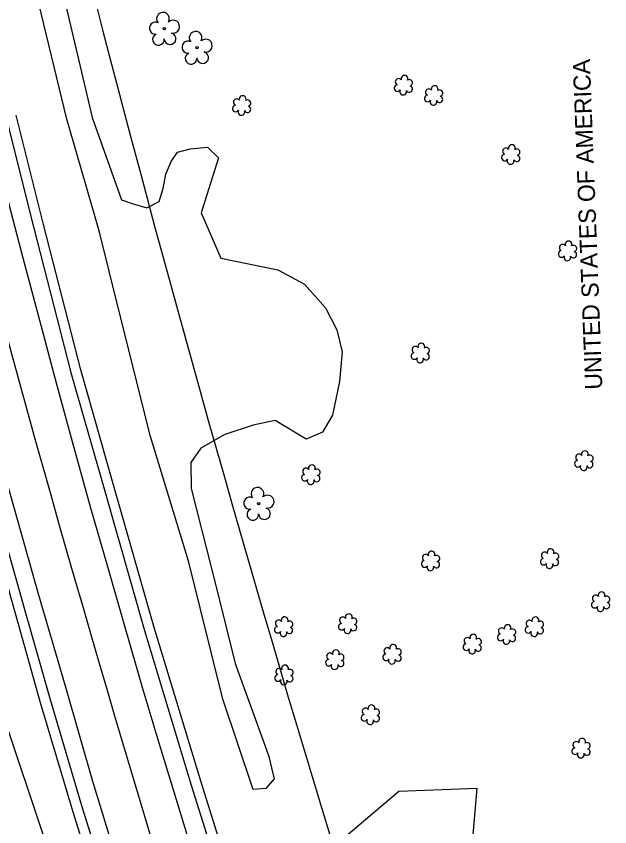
# Model space of a CAD drawing. Extents: x 3040896 to 3051146, y 687568 to 732976.
# Drawn here: x 3046827.7 to 3047000.4, y 708860.8 to 709096.6 of the extents above; entities that cross this region are included whole.
import ezdxf

# ---------------------------------------------------------------- set-up
doc = ezdxf.new("R2010")
doc.units = 0
for name, color, linetype in [('Exist Horizontal Alignment', 7, 'Continuous'), ('Exist Property Owner Text', 7, 'Continuous'), ('Exist Right of Way Line', 7, 'Continuous'), ('Exist Roads EOP', 7, 'Continuous'), ('Exist Roads EOT', 7, 'Continuous'), ('Exist Utilities Telephone UG Cable', 7, 'Continuous'), ('Exist Utilities Telephone UG FO', 7, 'Continuous'), ('Exist Vegetation Hedge Row', 7, 'Continuous'), ('Exist Vegetation Shrub CELL', 7, 'Continuous'), ('Exist Vegetation Tree CELL', 7, 'Continuous'), ('Exist Vegetation Woods Line', 7, 'Continuous')]:
    doc.layers.add(name, color=color, linetype=linetype)

msp = doc.modelspace()

# ---------------------------------------------------------------- linework, layer by layer
at = {"layer": 'Exist Horizontal Alignment'}
msp.add_arc((3052549.15, 710573.32), 5935.58, 193.024643, 198.245368, dxfattribs=at)
at = {"layer": 'Exist Right of Way Line'}
for radius in [5885.58, 5985.58]:
    msp.add_arc((3052549.15, 710573.32), radius, 193.024643, 198.245368, dxfattribs=at)
at = {"layer": 'Exist Roads EOP'}
for points in [[(3046824.83, 709067.08), (3046832.73, 709035.33), (3046843.65, 708992.98), (3046853.27, 708959.07), (3046865.01, 708917.92), (3046878.63, 708872.92), (3046890.02, 708836.57), (3046898.52, 708808.93), (3046909.63, 708774.97), (3046923.26, 708731.56), (3046936.28, 708691.43), (3046948.83, 708653.55), (3046962.51, 708610.81), (3046976.45, 708569.36)], [(3046945.21, 708564.22), (3046936.95, 708589.39), (3046921.66, 708635.87), (3046904.17, 708689.71), (3046892.64, 708724.11), (3046879.44, 708764.05), (3046863.88, 708812.69), (3046847.15, 708865.92), (3046837.66, 708897.69), (3046830.38, 708923.65), (3046822.23, 708952.26), (3046810.76, 708991.71), (3046802.9, 709021.37), (3046795.5, 709050.31), (3046793.02, 709060.28)]]:
    msp.add_lwpolyline(points, dxfattribs=at)
at = {"layer": 'Exist Roads EOT'}
for points in [[(3046819.71, 709064.56), (3046824.34, 709046.79), (3046829.65, 709026.31), (3046835.28, 709005.24), (3046839.05, 708990.98), (3046844.05, 708972.85), (3046849.39, 708953.56), (3046854.27, 708936.51), (3046859.19, 708919.23), (3046864.6, 708900.75), (3046869.21, 708885.26), (3046873.54, 708870.93), (3046877.46, 708858.22)], [(3046949.22, 708566), (3046942.32, 708586.71), (3046934.17, 708611.63), (3046925.22, 708639.17), (3046915.73, 708669.04), (3046905.32, 708700.26), (3046894.44, 708734.32), (3046885.72, 708761.24), (3046877.94, 708785.83), (3046868.08, 708816.29), (3046858.35, 708846.73), (3046850.06, 708873.94), (3046842.08, 708901.69), (3046834.3, 708928.15), (3046824.94, 708961.58), (3046816.04, 708993.1), (3046809.04, 709020.49), (3046802.9, 709044.26), (3046798.53, 709060.63)]]:
    msp.add_lwpolyline(points, dxfattribs=at)
at = {"layer": 'Exist Utilities Telephone UG Cable'}
msp.add_lwpolyline([(3046942.36, 708563.29), (3046934.1, 708588.45), (3046918.8, 708634.94), (3046901.32, 708688.77), (3046889.79, 708723.16), (3046876.59, 708763.12), (3046861.02, 708811.78), (3046844.28, 708865.04), (3046834.78, 708896.86), (3046827.49, 708922.83), (3046819.34, 708951.43), (3046807.87, 708990.91), (3046800, 709020.61), (3046792.59, 709049.58), (3046790.11, 709059.55)], dxfattribs=at)
at = {"layer": 'Exist Utilities Telephone UG FO'}
msp.add_lwpolyline([(3046979.3, 708570.32), (3046965.36, 708611.75), (3046951.68, 708654.48), (3046939.13, 708692.37), (3046926.12, 708732.47), (3046912.48, 708775.88), (3046901.38, 708809.83), (3046892.89, 708837.46), (3046881.5, 708873.8), (3046867.89, 708918.76), (3046856.15, 708959.89), (3046846.55, 708993.76), (3046835.64, 709036.06), (3046827.74, 709067.8)], dxfattribs=at)
at = {"layer": 'Exist Vegetation Hedge Row'}
for points in [[(3046842.43, 709066.63), (3046823.92, 709143.3)], [(3046839.83, 709134.26), (3046836.37, 709123.62), (3046840, 709108.88), (3046849.84, 709067.12)], [(3046896.61, 708871.61), (3046887.88, 708897.95), (3046877.95, 708937.81), (3046866.8, 708974.32), (3046857.72, 709010.69), (3046851.87, 709034.16), (3046842.43, 709066.63)], [(3046849.84, 709067.12), (3046858.35, 709043.19), (3046861.43, 709042.11), (3046865.69, 709040.89), (3046869.28, 709042.75), (3046870.43, 709046.47), (3046871.27, 709050.63), (3046872.84, 709054.37), (3046874.63, 709057.07), (3046878.34, 709058.08), (3046883.38, 709058.54), (3046886.62, 709055.37), (3046881.56, 709039.38), (3046887.26, 709026.25), (3046903.84, 709022.82), (3046911.57, 709018.67), (3046917.72, 709011.81), (3046920.98, 709005.38), (3046922.57, 708999.01), (3046921.73, 708990.36), (3046919.76, 708980.56), (3046916.78, 708975.6), (3046912.1, 708973.54), (3046903.07, 708978.97), (3046896.61, 708977.61), (3046888.43, 708974.97), (3046881.44, 708970.92), (3046878.54, 708966.81), (3046878.61, 708959.2), (3046886.06, 708929.81), (3046891.42, 708908.3), (3046900.1, 708884.26), (3046901.2, 708881.26), (3046902.01, 708877.98), (3046902.75, 708874.79), (3046900.3, 708871.9), (3046896.61, 708871.61)], [(3046777.43, 709051.01), (3046783.48, 709026.73), (3046797.23, 708976.16), (3046808.91, 708937.13), (3046822.29, 708897.81), (3046837.47, 708852.52), (3046853.27, 708803.46), (3046869.55, 708751.72), (3046876.58, 708728.13), (3046890.9, 708684.36), (3046905.53, 708641.92), (3046916.66, 708609.26), (3046921.89, 708588.41), (3046929.86, 708561.46)]]:
    msp.add_lwpolyline(points, dxfattribs=at)
at = {"layer": 'Exist Vegetation Shrub CELL'}
for p, q in [((3046940.44, 709076.37), (3046940.44, 709076.37)), ((3046949.22, 709073.38), (3046949.22, 709073.38)), ((3046893.36, 709070.47), (3046893.36, 709070.47)), ((3046971.67, 709056.19), (3046971.67, 709056.19)), ((3046988.17, 709028.16), (3046988.17, 709028.16)), ((3046945.33, 708998.46), (3046945.33, 708998.46)), ((3046992.91, 708967.12), (3046992.91, 708967.12)), ((3046913.51, 708963.05), (3046913.51, 708963.05)), ((3046948.32, 708937.96), (3046948.32, 708937.96)), ((3046982.94, 708938.61), (3046982.94, 708938.61)), ((3046997.79, 708926.1), (3046997.79, 708926.1)), ((3046905.58, 708918.84), (3046905.58, 708918.84)), ((3046924.23, 708919.7), (3046924.23, 708919.7)), ((3046978.52, 708918.81), (3046978.52, 708918.81)), ((3046970.43, 708916.55), (3046970.43, 708916.55)), ((3046960.44, 708913.76), (3046960.44, 708913.76)), ((3046937.15, 708910.81), (3046937.15, 708910.81)), ((3046920.48, 708909.23), (3046920.48, 708909.23)), ((3046905.69, 708904.8), (3046905.69, 708904.8)), ((3046930.83, 708893.22), (3046930.83, 708893.22)), ((3046992.1, 708883.49), (3046992.1, 708883.49))]:
    msp.add_line(p, q, dxfattribs=at)
for centre, radius, start, end in [((3046940.67, 709078.41), 0.99, 334.8391, 200.4717), ((3046938.96, 709077.5), 0.968, 35.8908, 245.4216), ((3046942.11, 709077.24), 0.929, 284.4567, 126.0861), ((3046938.64, 709075.67), 0.955, 95.1099, 327.9534), ((3046940.31, 709074.69), 0.984, 151.2797, 21.387), ((3046942.07, 709075.44), 0.937, 204.9913, 73.4601), ((3046947.73, 709074.51), 0.968, 35.8908, 245.4216), ((3046949.44, 709075.42), 0.99, 334.8391, 200.4717), ((3046950.89, 709074.25), 0.929, 284.4567, 126.0861), ((3046891.88, 709071.59), 0.968, 35.8908, 245.4216), ((3046893.59, 709072.51), 0.99, 334.8391, 200.4717), ((3046895.03, 709071.34), 0.929, 284.4567, 126.0861), ((3046947.42, 709072.68), 0.955, 95.1099, 327.9534), ((3046949.09, 709071.7), 0.984, 151.2797, 21.387), ((3046950.85, 709072.45), 0.937, 204.9913, 73.4601), ((3046891.56, 709069.76), 0.955, 95.1099, 327.9534), ((3046895, 709069.54), 0.937, 204.9913, 73.4601), ((3046893.23, 709068.78), 0.984, 151.2797, 21.387), ((3046970.19, 709057.32), 0.968, 35.8908, 245.4216), ((3046971.9, 709058.24), 0.99, 334.8391, 200.4717), ((3046973.34, 709057.06), 0.929, 284.4567, 126.0861), ((3046969.87, 709055.49), 0.955, 95.1099, 327.9534), ((3046973.31, 709055.27), 0.937, 204.9913, 73.4601), ((3046971.54, 709054.51), 0.984, 151.2797, 21.387), ((3046986.69, 709029.28), 0.968, 35.8908, 245.4216), ((3046988.4, 709030.2), 0.99, 334.8391, 200.4717), ((3046989.84, 709029.03), 0.929, 284.4567, 126.0861), ((3046986.37, 709027.45), 0.955, 95.1099, 327.9534), ((3046989.81, 709027.23), 0.937, 204.9913, 73.4601), ((3046988.04, 709026.47), 0.984, 151.2797, 21.387), ((3046945.56, 709000.5), 0.99, 334.8391, 200.4717), ((3046943.84, 708999.58), 0.968, 35.8908, 245.4216), ((3046947, 708999.33), 0.929, 284.4567, 126.0861), ((3046943.53, 708997.75), 0.955, 95.1099, 327.9534), ((3046945.2, 708996.77), 0.984, 151.2797, 21.387), ((3046946.96, 708997.53), 0.937, 204.9913, 73.4601), ((3046991.43, 708968.25), 0.968, 35.8908, 245.4216), ((3046993.14, 708969.16), 0.99, 334.8391, 200.4717), ((3046994.59, 708967.99), 0.929, 284.4567, 126.0861), ((3046913.74, 708965.09), 0.99, 334.8391, 200.4717), ((3046991.11, 708966.42), 0.955, 95.1099, 327.9534), ((3046992.79, 708965.44), 0.984, 151.2797, 21.387), ((3046994.55, 708966.19), 0.937, 204.9913, 73.4601), ((3046912.02, 708964.18), 0.968, 35.8908, 245.4216), ((3046915.18, 708963.92), 0.929, 284.4567, 126.0861), ((3046911.71, 708962.35), 0.955, 95.1099, 327.9534), ((3046913.38, 708961.37), 0.984, 151.2797, 21.387), ((3046915.14, 708962.12), 0.937, 204.9913, 73.4601), ((3046946.83, 708939.09), 0.968, 35.8908, 245.4216), ((3046948.55, 708940), 0.99, 334.8391, 200.4717), ((3046981.46, 708939.74), 0.968, 35.8908, 245.4216), ((3046983.17, 708940.66), 0.99, 334.8391, 200.4717), ((3046984.62, 708939.48), 0.929, 284.4567, 126.0861), ((3046946.52, 708937.26), 0.955, 95.1099, 327.9534), ((3046949.95, 708937.03), 0.937, 204.9913, 73.4601), ((3046949.99, 708938.83), 0.929, 284.4567, 126.0861), ((3046981.14, 708937.91), 0.955, 95.1099, 327.9534), ((3046984.58, 708937.69), 0.937, 204.9913, 73.4601), ((3046948.19, 708936.28), 0.984, 151.2797, 21.387), ((3046982.82, 708936.93), 0.984, 151.2797, 21.387), ((3046996.3, 708927.23), 0.968, 35.8908, 245.4216), ((3046998.01, 708928.14), 0.99, 334.8391, 200.4717), ((3046995.99, 708925.4), 0.955, 95.1099, 327.9534), ((3046999.42, 708925.17), 0.937, 204.9913, 73.4601), ((3046999.46, 708926.97), 0.929, 284.4567, 126.0861), ((3046997.66, 708924.42), 0.984, 151.2797, 21.387), ((3046905.81, 708920.88), 0.99, 334.8391, 200.4717), ((3046922.75, 708920.83), 0.968, 35.8908, 245.4216), ((3046924.46, 708921.74), 0.99, 334.8391, 200.4717), ((3046925.91, 708920.57), 0.929, 284.4567, 126.0861), ((3046978.75, 708920.85), 0.99, 334.8391, 200.4717), ((3046903.78, 708918.13), 0.955, 95.1099, 327.9534), ((3046904.09, 708919.96), 0.968, 35.8908, 245.4216), ((3046907.21, 708917.91), 0.937, 204.9913, 73.4601), ((3046907.25, 708919.7), 0.929, 284.4567, 126.0861), ((3046922.43, 708919), 0.955, 95.1099, 327.9534), ((3046925.87, 708918.77), 0.937, 204.9913, 73.4601), ((3046970.66, 708918.59), 0.99, 334.8391, 200.4717), ((3046976.72, 708918.1), 0.955, 95.1099, 327.9534), ((3046977.04, 708919.93), 0.968, 35.8908, 245.4216), ((3046980.16, 708917.88), 0.937, 204.9913, 73.4601), ((3046980.2, 708919.68), 0.929, 284.4567, 126.0861), ((3046905.45, 708917.15), 0.984, 151.2797, 21.387), ((3046924.11, 708918.02), 0.984, 151.2797, 21.387), ((3046960.67, 708915.8), 0.99, 334.8391, 200.4717), ((3046968.63, 708915.85), 0.955, 95.1099, 327.9534), ((3046968.95, 708917.68), 0.968, 35.8908, 245.4216), ((3046972.07, 708915.62), 0.937, 204.9913, 73.4601), ((3046972.1, 708917.42), 0.929, 284.4567, 126.0861), ((3046978.4, 708917.12), 0.984, 151.2797, 21.387), ((3046958.64, 708913.05), 0.955, 95.1099, 327.9534), ((3046958.96, 708914.88), 0.968, 35.8908, 245.4216), ((3046962.12, 708914.63), 0.929, 284.4567, 126.0861), ((3046970.3, 708914.87), 0.984, 151.2797, 21.387), ((3046920.71, 708911.27), 0.99, 334.8391, 200.4717), ((3046935.67, 708911.93), 0.968, 35.8908, 245.4216), ((3046937.38, 708912.85), 0.99, 334.8391, 200.4717), ((3046938.82, 708911.68), 0.929, 284.4567, 126.0861), ((3046960.32, 708912.07), 0.984, 151.2797, 21.387), ((3046962.08, 708912.83), 0.937, 204.9913, 73.4601), ((3046918.68, 708908.53), 0.955, 95.1099, 327.9534), ((3046919, 708910.36), 0.968, 35.8908, 245.4216), ((3046922.15, 708910.1), 0.929, 284.4567, 126.0861), ((3046935.35, 708910.1), 0.955, 95.1099, 327.9534), ((3046937.02, 708909.12), 0.984, 151.2797, 21.387), ((3046938.79, 708909.88), 0.937, 204.9913, 73.4601), ((3046904.21, 708905.93), 0.968, 35.8908, 245.4216), ((3046905.92, 708906.84), 0.99, 334.8391, 200.4717), ((3046920.35, 708907.55), 0.984, 151.2797, 21.387), ((3046922.12, 708908.31), 0.937, 204.9913, 73.4601), ((3046903.89, 708904.1), 0.955, 95.1099, 327.9534), ((3046907.33, 708903.87), 0.937, 204.9913, 73.4601), ((3046907.36, 708905.67), 0.929, 284.4567, 126.0861), ((3046905.56, 708903.12), 0.984, 151.2797, 21.387), ((3046929.35, 708894.34), 0.968, 35.8908, 245.4216), ((3046931.06, 708895.26), 0.99, 334.8391, 200.4717), ((3046929.03, 708892.51), 0.955, 95.1099, 327.9534), ((3046932.47, 708892.29), 0.937, 204.9913, 73.4601), ((3046932.5, 708894.09), 0.929, 284.4567, 126.0861), ((3046930.7, 708891.53), 0.984, 151.2797, 21.387), ((3046992.33, 708885.53), 0.99, 334.8391, 200.4717), ((3046990.3, 708882.78), 0.955, 95.1099, 327.9534), ((3046990.62, 708884.62), 0.968, 35.8908, 245.4216), ((3046993.74, 708882.56), 0.937, 204.9913, 73.4601), ((3046993.77, 708884.36), 0.929, 284.4567, 126.0861), ((3046991.97, 708881.8), 0.984, 151.2797, 21.387)]:
    msp.add_arc(centre, radius, start, end, dxfattribs=at)
at = {"layer": 'Exist Vegetation Tree CELL'}
for p, q in [((3046870.8, 709092.99), (3046870.8, 709092.99)), ((3046880.3, 709087.46), (3046880.3, 709087.46)), ((3046898.28, 708954.79), (3046898.28, 708954.79))]:
    msp.add_line(p, q, dxfattribs=at)
for centre in [(3046870.8, 709092.99), (3046880.3, 709087.46), (3046898.28, 708954.79)]:
    msp.add_circle(centre, 0.326, dxfattribs=at)
for centre, radius, start, end in [((3046870.42, 709095.86), 1.86, 330.1651, 219.7134), ((3046868.2, 709093.14), 1.73, 62.6636, 279.3457), ((3046873.35, 709093.58), 1.9, 257.1011, 134.1999), ((3046869.1, 709089.87), 1.69, 111.5671, 6.231), ((3046872.47, 709090.09), 1.7, 181.2822, 74.56), ((3046879.91, 709090.34), 1.86, 330.1651, 219.7134), ((3046877.69, 709087.62), 1.73, 62.6636, 279.3457), ((3046882.85, 709088.05), 1.9, 257.1011, 134.1999), ((3046881.97, 709084.57), 1.7, 181.2822, 74.56), ((3046878.59, 709084.34), 1.69, 111.5671, 6.231), ((3046897.89, 708957.67), 1.86, 330.1651, 219.7134), ((3046895.67, 708954.95), 1.73, 62.6636, 279.3457), ((3046900.83, 708955.38), 1.9, 257.1011, 134.1999), ((3046896.57, 708951.67), 1.69, 111.5671, 6.231), ((3046899.95, 708951.89), 1.7, 181.2822, 74.56)]:
    msp.add_arc(centre, radius, start, end, dxfattribs=at)
at = {"layer": 'Exist Vegetation Woods Line'}
msp.add_lwpolyline([(3046920.44, 708855.3), (3046939.01, 708871.15), (3046961.71, 708871.98), (3046959.11, 708841.58)], dxfattribs=at)

# ---------------------------------------------------------------- texts
at = {"layer": 'Exist Property Owner Text'}
msp.add_text(' UNITED STATES OF AMERICA', height=5.0005, rotation=92.18, dxfattribs=at).set_placement((3046998.32, 708986.21))

doc.saveas('drawing.dxf')
